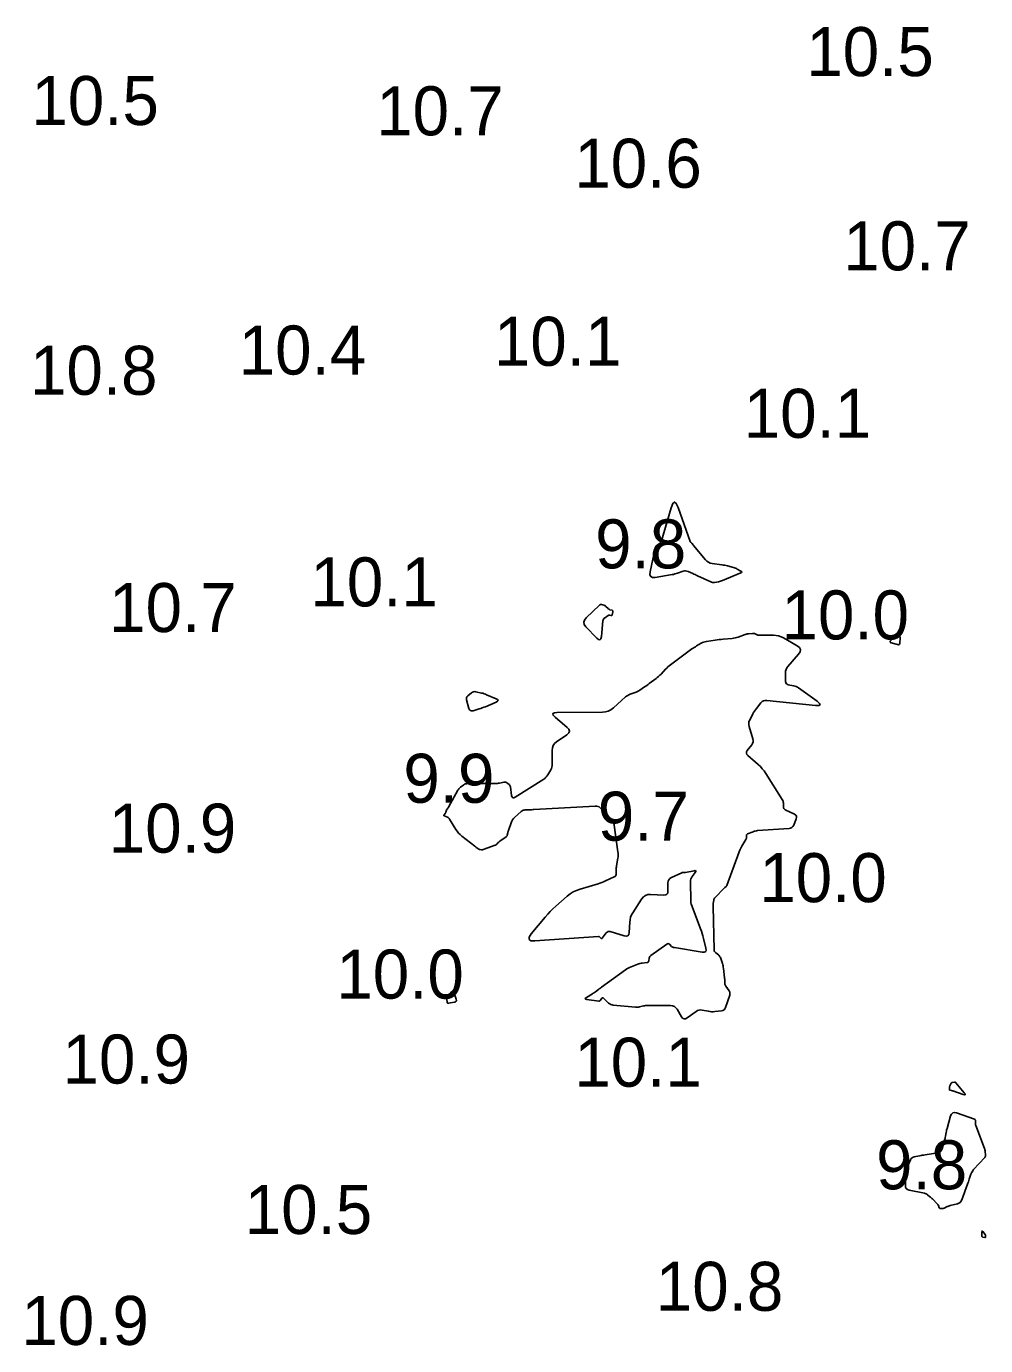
# Model space of a CAD drawing. Extents: x 1023796 to 1112670, y 656573 to 837340.
# Drawn here: x 1101546.4 to 1101644.3, y 688779.6 to 688914.3 of the extents above; entities that cross this region are included whole.
import ezdxf

# ---------------------------------------------------------------- set-up
doc = ezdxf.new("R2010")
doc.units = 0
doc.layers.add('V-CHAN-CONT-10FT', color=7, linetype='Continuous')
doc.layers.add('V-TOPO-SOUN', color=7, linetype='Continuous')

msp = doc.modelspace()

# ---------------------------------------------------------------- linework, layer by layer
at = {"layer": 'V-CHAN-CONT-10FT'}
for points in [[(1101617.71, 688859.27), (1101617.85, 688859.24), (1101617.99, 688859.2), (1101618.62, 688859.03), (1101618.72, 688859), (1101618.81, 688858.96), (1101618.91, 688858.92), (1101619, 688858.87), (1101619.37, 688858.68), (1101619.44, 688858.63), (1101619.46, 688858.59), (1101619.43, 688858.54), (1101619.36, 688858.5), (1101617.49, 688857.71), (1101617.39, 688857.67), (1101617.29, 688857.64), (1101617.19, 688857.61), (1101617.09, 688857.59), (1101616.68, 688857.51), (1101616.58, 688857.5), (1101616.48, 688857.51), (1101616.38, 688857.53), (1101616.29, 688857.56), (1101614.93, 688858.2), (1101614.81, 688858.26), (1101614.69, 688858.31), (1101614.57, 688858.37), (1101614.45, 688858.42), (1101613.97, 688858.63), (1101613.84, 688858.68), (1101613.72, 688858.69), (1101613.6, 688858.69), (1101613.47, 688858.65), (1101612.91, 688858.46), (1101612.77, 688858.41), (1101612.63, 688858.38), (1101612.49, 688858.34), (1101612.35, 688858.32), (1101610.63, 688858.03), (1101610.34, 688858.02), (1101610.16, 688858.11), (1101610.08, 688858.3), (1101610.1, 688858.58), (1101610.61, 688861.02), (1101610.63, 688861.1), (1101610.67, 688861.18), (1101610.72, 688861.24), (1101610.79, 688861.29), (1101611.07, 688861.5), (1101611.13, 688861.55), (1101611.19, 688861.62), (1101611.23, 688861.69), (1101611.26, 688861.77), (1101612.23, 688865.12), (1101612.4, 688865.57), (1101612.58, 688865.72), (1101612.77, 688865.58), (1101612.97, 688865.15), (1101614.2, 688861.68), (1101614.21, 688861.66), (1101614.23, 688861.64), (1101614.24, 688861.62), (1101614.26, 688861.61), (1101614.33, 688861.55), (1101614.34, 688861.53), (1101614.36, 688861.52), (1101614.37, 688861.5), (1101614.39, 688861.48), (1101614.46, 688861.38), (1101614.48, 688861.35), (1101614.49, 688861.33), (1101614.51, 688861.31), (1101614.53, 688861.28), (1101615.75, 688859.83), (1101615.89, 688859.69), (1101616.06, 688859.57), (1101616.24, 688859.49), (1101616.44, 688859.45), (1101617.43, 688859.32), (1101617.57, 688859.29)], [(1101606.19, 688854.13), (1101606.16, 688854.13), (1101606.12, 688854.13), (1101605.96, 688854.18), (1101605.92, 688854.19), (1101605.89, 688854.19), (1101605.85, 688854.17), (1101605.82, 688854.15), (1101605.44, 688853.88), (1101605.38, 688853.82), (1101605.33, 688853.75), (1101605.3, 688853.68), (1101605.28, 688853.59), (1101605.12, 688851.99), (1101605.07, 688851.76), (1101604.98, 688851.65), (1101604.84, 688851.68), (1101604.65, 688851.83), (1101603.55, 688852.97), (1101603.38, 688853.21), (1101603.32, 688853.45), (1101603.39, 688853.68), (1101603.57, 688853.91), (1101604.93, 688855.21), (1101604.98, 688855.24), (1101605.03, 688855.27), (1101605.08, 688855.27), (1101605.14, 688855.26), (1101605.38, 688855.19), (1101605.44, 688855.17), (1101605.5, 688855.15), (1101605.55, 688855.11), (1101605.59, 688855.07), (1101605.81, 688854.84), (1101605.85, 688854.8), (1101605.9, 688854.77), (1101605.95, 688854.75), (1101606, 688854.73), (1101606.21, 688854.67), (1101606.25, 688854.65), (1101606.28, 688854.62), (1101606.29, 688854.58), (1101606.29, 688854.53), (1101606.22, 688854.19), (1101606.21, 688854.16)], [(1101589.22, 688833.99), (1101589.24, 688834.03), (1101589.25, 688834.07), (1101589.31, 688834.28), (1101589.32, 688834.31), (1101589.33, 688834.34), (1101589.35, 688834.36), (1101589.37, 688834.39), (1101589.44, 688834.48), (1101589.46, 688834.5), (1101589.48, 688834.53), (1101589.49, 688834.55), (1101589.51, 688834.58), (1101590.48, 688836.31), (1101590.53, 688836.39), (1101590.59, 688836.47), (1101590.66, 688836.55), (1101590.74, 688836.61), (1101591.07, 688836.86), (1101591.16, 688836.92), (1101591.25, 688836.96), (1101591.34, 688836.98), (1101591.45, 688836.99), (1101594.3, 688836.99), (1101594.41, 688837), (1101594.51, 688837), (1101594.62, 688837.02), (1101594.72, 688837.04), (1101595.2, 688837.14), (1101595.27, 688837.15), (1101595.34, 688837.14), (1101595.4, 688837.12), (1101595.46, 688837.08), (1101595.7, 688836.9), (1101595.75, 688836.86), (1101595.79, 688836.8), (1101595.82, 688836.74), (1101595.84, 688836.67), (1101595.96, 688835.76), (1101596, 688835.61), (1101596.08, 688835.54), (1101596.18, 688835.53), (1101596.31, 688835.59), (1101599.24, 688837.44), (1101599.36, 688837.52), (1101599.47, 688837.63), (1101599.57, 688837.74), (1101599.65, 688837.87), (1101599.95, 688838.4), (1101600.02, 688838.54), (1101600.07, 688838.68), (1101600.09, 688838.83), (1101600.1, 688838.98), (1101600.09, 688840.36), (1101600.12, 688840.63), (1101600.2, 688840.86), (1101600.35, 688841.07), (1101600.55, 688841.24), (1101601.6, 688841.98), (1101601.8, 688842.16), (1101601.87, 688842.34), (1101601.81, 688842.53), (1101601.64, 688842.72), (1101600.4, 688843.75), (1101600.2, 688843.96), (1101600.16, 688844.11), (1101600.29, 688844.2), (1101600.58, 688844.24), (1101605.23, 688844.27), (1101605.54, 688844.3), (1101605.83, 688844.39), (1101606.1, 688844.52), (1101606.35, 688844.71), (1101607.59, 688845.83), (1101607.7, 688845.92), (1101607.81, 688845.99), (1101607.93, 688846.05), (1101608.05, 688846.1), (1101608.57, 688846.28), (1101608.69, 688846.33), (1101608.81, 688846.39), (1101608.93, 688846.45), (1101609.05, 688846.52), (1101609.54, 688846.85), (1101609.66, 688846.93), (1101609.78, 688847.02), (1101609.89, 688847.1), (1101610.01, 688847.19), (1101610.7, 688847.72), (1101610.83, 688847.82), (1101610.96, 688847.93), (1101611.09, 688848.05), (1101611.21, 688848.17), (1101611.68, 688848.66), (1101611.8, 688848.78), (1101611.92, 688848.89), (1101612.05, 688849), (1101612.19, 688849.1), (1101614.37, 688850.73), (1101614.49, 688850.81), (1101614.6, 688850.89), (1101614.72, 688850.96), (1101614.84, 688851.03), (1101615.32, 688851.31), (1101615.45, 688851.37), (1101615.58, 688851.42), (1101615.71, 688851.46), (1101615.84, 688851.49), (1101616.75, 688851.62), (1101616.95, 688851.65), (1101617.15, 688851.68), (1101617.35, 688851.7), (1101617.55, 688851.72), (1101618.47, 688851.8), (1101618.62, 688851.82), (1101618.78, 688851.85), (1101618.93, 688851.89), (1101619.08, 688851.94), (1101619.8, 688852.2), (1101619.89, 688852.23), (1101619.97, 688852.25), (1101620.05, 688852.27), (1101620.14, 688852.28), (1101620.55, 688852.32), (1101620.6, 688852.32), (1101620.65, 688852.32), (1101620.7, 688852.31), (1101620.75, 688852.29), (1101620.94, 688852.19), (1101620.99, 688852.17), (1101621.04, 688852.16), (1101621.09, 688852.15), (1101621.14, 688852.15), (1101622.68, 688852.13), (1101622.95, 688852.11), (1101623.21, 688852.06), (1101623.46, 688851.97), (1101623.7, 688851.86), (1101625.1, 688851.06), (1101625.34, 688850.88), (1101625.44, 688850.68), (1101625.41, 688850.45), (1101625.25, 688850.21), (1101624.16, 688848.95), (1101624.05, 688848.8), (1101623.97, 688848.64), (1101623.93, 688848.46), (1101623.91, 688848.28), (1101623.93, 688847.41), (1101623.95, 688847.29), (1101624, 688847.19), (1101624.08, 688847.12), (1101624.2, 688847.08), (1101624.75, 688846.97), (1101624.88, 688846.94), (1101625.01, 688846.89), (1101625.13, 688846.83), (1101625.24, 688846.76), (1101627.14, 688845.39), (1101627.39, 688845.17), (1101627.45, 688845.03), (1101627.31, 688844.96), (1101626.98, 688844.97), (1101622, 688845.48), (1101621.83, 688845.48), (1101621.67, 688845.44), (1101621.54, 688845.35), (1101621.41, 688845.23), (1101620.95, 688844.66), (1101620.85, 688844.53), (1101620.75, 688844.38), (1101620.66, 688844.24), (1101620.58, 688844.09), (1101620.26, 688843.47), (1101620.19, 688843.31), (1101620.16, 688843.15), (1101620.17, 688842.99), (1101620.2, 688842.83), (1101620.59, 688841.57), (1101620.62, 688841.4), (1101620.61, 688841.24), (1101620.56, 688841.08), (1101620.47, 688840.94), (1101620.02, 688840.36), (1101619.93, 688840.22), (1101619.92, 688840.09), (1101619.96, 688839.96), (1101620.07, 688839.84), (1101621.13, 688838.92), (1101621.35, 688838.72), (1101621.55, 688838.51), (1101621.73, 688838.28), (1101621.9, 688838.03), (1101623.59, 688835.37), (1101623.64, 688835.28), (1101623.67, 688835.19), (1101623.69, 688835.1), (1101623.7, 688835), (1101623.7, 688834.6), (1101623.71, 688834.51), (1101623.74, 688834.43), (1101623.8, 688834.37), (1101623.88, 688834.32), (1101624.84, 688833.86), (1101624.96, 688833.77), (1101625.04, 688833.67), (1101625.05, 688833.54), (1101625.02, 688833.39), (1101624.76, 688832.76), (1101624.68, 688832.62), (1101624.57, 688832.52), (1101624.44, 688832.45), (1101624.29, 688832.42), (1101621.07, 688832.19), (1101620.95, 688832.17), (1101620.83, 688832.15), (1101620.72, 688832.12), (1101620.6, 688832.08), (1101620.03, 688831.85), (1101619.99, 688831.82), (1101619.96, 688831.79), (1101619.94, 688831.75), (1101619.93, 688831.7), (1101619.93, 688831.49), (1101619.93, 688831.44), (1101619.92, 688831.39), (1101619.9, 688831.35), (1101619.88, 688831.3), (1101619.46, 688830.6), (1101619.38, 688830.46), (1101619.31, 688830.32), (1101619.25, 688830.18), (1101619.19, 688830.04), (1101617.92, 688826.59), (1101617.91, 688826.56), (1101617.89, 688826.53), (1101617.87, 688826.51), (1101617.85, 688826.49), (1101617.74, 688826.4), (1101617.72, 688826.38), (1101617.69, 688826.35), (1101617.67, 688826.33), (1101617.65, 688826.31), (1101616.73, 688825.36), (1101616.68, 688825.3), (1101616.64, 688825.24), (1101616.61, 688825.16), (1101616.59, 688825.08), (1101616.55, 688824.76), (1101616.54, 688824.68), (1101616.53, 688824.6), (1101616.53, 688824.52), (1101616.53, 688824.44), (1101616.64, 688820.01), (1101616.65, 688819.92), (1101616.68, 688819.84), (1101616.73, 688819.78), (1101616.79, 688819.72), (1101617.07, 688819.5), (1101617.14, 688819.44), (1101617.19, 688819.38), (1101617.23, 688819.31), (1101617.27, 688819.23), (1101617.47, 688818.63), (1101617.51, 688818.51), (1101617.54, 688818.38), (1101617.57, 688818.25), (1101617.59, 688818.12), (1101617.69, 688817.17), (1101617.7, 688817.1), (1101617.71, 688817.02), (1101617.71, 688816.95), (1101617.71, 688816.87), (1101617.72, 688816.58), (1101617.73, 688816.51), (1101617.75, 688816.44), (1101617.78, 688816.38), (1101617.81, 688816.31), (1101618.16, 688815.83), (1101618.22, 688815.72), (1101618.25, 688815.62), (1101618.25, 688815.5), (1101618.22, 688815.39), (1101617.8, 688814.14), (1101617.74, 688814), (1101617.64, 688813.9), (1101617.52, 688813.83), (1101617.37, 688813.79), (1101616.71, 688813.72), (1101616.54, 688813.71), (1101616.38, 688813.71), (1101616.22, 688813.72), (1101616.05, 688813.75), (1101615.4, 688813.87), (1101615.24, 688813.89), (1101615.09, 688813.87), (1101614.94, 688813.82), (1101614.8, 688813.74), (1101613.88, 688813.08), (1101613.71, 688812.99), (1101613.56, 688812.98), (1101613.42, 688813.05), (1101613.3, 688813.2), (1101612.85, 688813.96), (1101612.73, 688814.12), (1101612.57, 688814.24), (1101612.39, 688814.31), (1101612.19, 688814.34), (1101609.83, 688814.35), (1101609.73, 688814.34), (1101609.63, 688814.34), (1101609.52, 688814.32), (1101609.42, 688814.3), (1101609.02, 688814.21), (1101608.92, 688814.19), (1101608.82, 688814.17), (1101608.72, 688814.17), (1101608.62, 688814.18), (1101606.34, 688814.37), (1101606.21, 688814.4), (1101606.08, 688814.44), (1101605.97, 688814.51), (1101605.86, 688814.59), (1101605.34, 688815.09), (1101605.3, 688815.13), (1101605.26, 688815.13), (1101605.22, 688815.12), (1101605.18, 688815.08), (1101605.04, 688814.88), (1101605.01, 688814.84), (1101604.96, 688814.81), (1101604.91, 688814.8), (1101604.85, 688814.8), (1101603.63, 688814.97), (1101603.52, 688815), (1101603.47, 688815.04), (1101603.5, 688815.1), (1101603.59, 688815.17), (1101604.22, 688815.54), (1101604.3, 688815.59), (1101604.38, 688815.64), (1101604.46, 688815.69), (1101604.53, 688815.75), (1101604.83, 688815.98), (1101604.91, 688816.04), (1101604.98, 688816.09), (1101605.06, 688816.15), (1101605.13, 688816.2), (1101607.59, 688817.98), (1101607.73, 688818.07), (1101607.86, 688818.16), (1101608.01, 688818.23), (1101608.15, 688818.29), (1101608.85, 688818.57), (1101608.95, 688818.61), (1101609.06, 688818.64), (1101609.17, 688818.66), (1101609.28, 688818.67), (1101609.78, 688818.72), (1101609.85, 688818.74), (1101609.9, 688818.77), (1101609.94, 688818.82), (1101609.96, 688818.89), (1101610.01, 688819.19), (1101610.03, 688819.26), (1101610.06, 688819.33), (1101610.11, 688819.38), (1101610.16, 688819.43), (1101611.81, 688820.62), (1101611.88, 688820.65), (1101611.94, 688820.66), (1101612, 688820.65), (1101612.06, 688820.6), (1101612.29, 688820.38), (1101612.35, 688820.33), (1101612.42, 688820.29), (1101612.49, 688820.26), (1101612.57, 688820.25), (1101615.42, 688819.8), (1101615.63, 688819.79), (1101615.77, 688819.86), (1101615.82, 688820), (1101615.8, 688820.21), (1101615.56, 688821.19), (1101615.49, 688821.44), (1101615.42, 688821.68), (1101615.34, 688821.92), (1101615.25, 688822.16), (1101614.29, 688824.72), (1101614.28, 688824.74), (1101614.27, 688824.77), (1101614.27, 688824.79), (1101614.27, 688824.81), (1101614.25, 688824.9), (1101614.25, 688824.92), (1101614.24, 688824.94), (1101614.24, 688824.96), (1101614.24, 688824.99), (1101614.22, 688827), (1101614.23, 688827.14), (1101614.26, 688827.26), (1101614.31, 688827.38), (1101614.38, 688827.5), (1101614.7, 688827.93), (1101614.75, 688828.03), (1101614.75, 688828.09), (1101614.7, 688828.11), (1101614.59, 688828.1), (1101613.7, 688827.91), (1101613.67, 688827.9), (1101613.64, 688827.9), (1101613.61, 688827.9), (1101613.57, 688827.9), (1101613.45, 688827.91), (1101613.41, 688827.91), (1101613.38, 688827.9), (1101613.35, 688827.9), (1101613.32, 688827.89), (1101612.28, 688827.41), (1101612.12, 688827.31), (1101612, 688827.18), (1101611.93, 688827.03), (1101611.91, 688826.84), (1101611.92, 688826), (1101611.9, 688825.82), (1101611.82, 688825.7), (1101611.69, 688825.63), (1101611.51, 688825.61), (1101610.15, 688825.68), (1101609.87, 688825.66), (1101609.62, 688825.58), (1101609.41, 688825.43), (1101609.23, 688825.21), (1101608.33, 688823.81), (1101608.21, 688823.58), (1101608.11, 688823.35), (1101608.05, 688823.1), (1101608.02, 688822.85), (1101607.96, 688821.81), (1101607.92, 688821.59), (1101607.82, 688821.46), (1101607.66, 688821.41), (1101607.44, 688821.44), (1101606.03, 688821.88), (1101605.91, 688821.9), (1101605.81, 688821.89), (1101605.71, 688821.84), (1101605.62, 688821.75), (1101605.2, 688821.21), (1101605.17, 688821.18), (1101605.14, 688821.17), (1101605.11, 688821.18), (1101605.08, 688821.2), (1101604.96, 688821.33), (1101604.93, 688821.36), (1101604.9, 688821.38), (1101604.86, 688821.39), (1101604.82, 688821.39), (1101598.33, 688820.94), (1101597.93, 688820.96), (1101597.74, 688821.09), (1101597.75, 688821.31), (1101597.97, 688821.65), (1101599.39, 688823.36), (1101599.65, 688823.65), (1101599.91, 688823.93), (1101600.18, 688824.21), (1101600.47, 688824.47), (1101601.63, 688825.49), (1101601.93, 688825.73), (1101602.25, 688825.93), (1101602.59, 688826.09), (1101602.95, 688826.22), (1101604.79, 688826.77), (1101604.98, 688826.83), (1101605.17, 688826.9), (1101605.35, 688826.97), (1101605.54, 688827.05), (1101606.44, 688827.47), (1101606.52, 688827.52), (1101606.58, 688827.59), (1101606.62, 688827.67), (1101606.63, 688827.77), (1101606.63, 688828.19), (1101606.63, 688828.3), (1101606.64, 688828.4), (1101606.65, 688828.51), (1101606.66, 688828.61), (1101606.8, 688829.37), (1101606.82, 688829.53), (1101606.83, 688829.69), (1101606.82, 688829.86), (1101606.81, 688830.02), (1101606.44, 688832.74), (1101606.42, 688832.81), (1101606.39, 688832.88), (1101606.35, 688832.94), (1101606.3, 688833), (1101606.08, 688833.22), (1101606.03, 688833.27), (1101605.98, 688833.33), (1101605.94, 688833.4), (1101605.9, 688833.46), (1101605.72, 688833.77), (1101605.68, 688833.84), (1101605.63, 688833.91), (1101605.57, 688833.97), (1101605.51, 688834.03), (1101605, 688834.51), (1101604.89, 688834.6), (1101604.77, 688834.66), (1101604.64, 688834.69), (1101604.5, 688834.7), (1101598.22, 688834.33), (1101598.11, 688834.33), (1101598, 688834.32), (1101597.89, 688834.32), (1101597.78, 688834.32), (1101597.33, 688834.31), (1101597.23, 688834.29), (1101597.13, 688834.26), (1101597.03, 688834.22), (1101596.95, 688834.15), (1101596.26, 688833.52), (1101596.15, 688833.41), (1101596.05, 688833.28), (1101595.97, 688833.15), (1101595.91, 688833), (1101595.63, 688832.2), (1101595.61, 688832.15), (1101595.6, 688832.09), (1101595.58, 688832.03), (1101595.57, 688831.97), (1101595.52, 688831.73), (1101595.5, 688831.67), (1101595.47, 688831.62), (1101595.44, 688831.58), (1101595.39, 688831.54), (1101594.77, 688831.11), (1101594.72, 688831.08), (1101594.68, 688831.04), (1101594.64, 688831.01), (1101594.6, 688830.97), (1101594.45, 688830.81), (1101594.41, 688830.77), (1101594.37, 688830.74), (1101594.32, 688830.72), (1101594.27, 688830.69), (1101593.04, 688830.25), (1101593.01, 688830.24), (1101592.97, 688830.23), (1101592.94, 688830.23), (1101592.9, 688830.23), (1101592.76, 688830.25), (1101592.73, 688830.25), (1101592.7, 688830.26), (1101592.66, 688830.28), (1101592.63, 688830.3), (1101592.4, 688830.45), (1101592.35, 688830.48), (1101592.31, 688830.52), (1101592.26, 688830.55), (1101592.21, 688830.59), (1101590.89, 688831.63), (1101590.71, 688831.78), (1101590.55, 688831.94), (1101590.41, 688832.12), (1101590.28, 688832.31), (1101589.62, 688833.37), (1101589.58, 688833.43), (1101589.53, 688833.48), (1101589.47, 688833.52), (1101589.41, 688833.55), (1101589.08, 688833.69), (1101589.05, 688833.71), (1101589.03, 688833.73), (1101589.03, 688833.76), (1101589.06, 688833.79), (1101589.17, 688833.92), (1101589.2, 688833.96)], [(1101635.19, 688852.07), (1101635.24, 688852.08), (1101635.3, 688852.07), (1101635.52, 688852), (1101635.57, 688851.98), (1101635.6, 688851.95), (1101635.62, 688851.9), (1101635.62, 688851.85), (1101635.58, 688851.32), (1101635.56, 688851.23), (1101635.52, 688851.18), (1101635.45, 688851.16), (1101635.36, 688851.17), (1101634.71, 688851.36), (1101634.62, 688851.4), (1101634.58, 688851.45), (1101634.59, 688851.52), (1101634.66, 688851.6), (1101635.1, 688852.02), (1101635.15, 688852.05)], [(1101593.15, 688846.16), (1101593.28, 688846.12), (1101593.41, 688846.06), (1101594.38, 688845.65), (1101594.53, 688845.56), (1101594.58, 688845.47), (1101594.53, 688845.39), (1101594.38, 688845.3), (1101593.28, 688844.83), (1101593.12, 688844.77), (1101592.97, 688844.71), (1101592.81, 688844.66), (1101592.65, 688844.61), (1101592.02, 688844.42), (1101591.87, 688844.4), (1101591.76, 688844.43), (1101591.67, 688844.52), (1101591.61, 688844.65), (1101591.36, 688845.53), (1101591.34, 688845.64), (1101591.36, 688845.75), (1101591.4, 688845.84), (1101591.49, 688845.93), (1101591.88, 688846.25), (1101591.98, 688846.32), (1101592.08, 688846.36), (1101592.2, 688846.37), (1101592.32, 688846.36), (1101592.89, 688846.23), (1101593.02, 688846.2)], [(1101589.38, 688815.14), (1101589.41, 688815.2), (1101589.45, 688815.27), (1101589.84, 688815.75), (1101589.91, 688815.82), (1101589.98, 688815.84), (1101590.03, 688815.8), (1101590.07, 688815.71), (1101590.3, 688814.98), (1101590.32, 688814.87), (1101590.3, 688814.78), (1101590.23, 688814.72), (1101590.13, 688814.69), (1101589.53, 688814.57), (1101589.46, 688814.57), (1101589.42, 688814.59), (1101589.39, 688814.63), (1101589.38, 688814.69), (1101589.36, 688815), (1101589.37, 688815.07)], [(1101641.26, 688806.51), (1101641.29, 688806.48), (1101641.32, 688806.45), (1101642.17, 688805.45), (1101642.26, 688805.32), (1101642.27, 688805.25), (1101642.2, 688805.23), (1101642.05, 688805.27), (1101641, 688805.63), (1101640.96, 688805.64), (1101640.92, 688805.65), (1101640.89, 688805.66), (1101640.85, 688805.67), (1101640.7, 688805.71), (1101640.67, 688805.72), (1101640.65, 688805.74), (1101640.64, 688805.77), (1101640.64, 688805.8), (1101640.66, 688806.02), (1101640.67, 688806.07), (1101640.68, 688806.12), (1101640.7, 688806.16), (1101640.72, 688806.21), (1101640.84, 688806.42), (1101640.87, 688806.45), (1101640.9, 688806.48), (1101640.94, 688806.5), (1101640.98, 688806.5), (1101641.17, 688806.52), (1101641.22, 688806.52)], [(1101644.33, 688798.98), (1101644.3, 688798.91), (1101644.25, 688798.85), (1101643.12, 688797.6), (1101643.03, 688797.49), (1101642.96, 688797.38), (1101642.9, 688797.26), (1101642.85, 688797.14), (1101642.67, 688796.62), (1101642.63, 688796.49), (1101642.58, 688796.36), (1101642.54, 688796.23), (1101642.49, 688796.1), (1101641.9, 688794.5), (1101641.83, 688794.36), (1101641.74, 688794.25), (1101641.62, 688794.17), (1101641.48, 688794.12), (1101640.71, 688793.92), (1101640.64, 688793.9), (1101640.57, 688793.88), (1101640.5, 688793.85), (1101640.43, 688793.82), (1101640.12, 688793.67), (1101640.07, 688793.65), (1101640.03, 688793.63), (1101639.98, 688793.63), (1101639.94, 688793.62), (1101639.75, 688793.62), (1101639.7, 688793.63), (1101639.66, 688793.65), (1101639.64, 688793.67), (1101639.61, 688793.71), (1101639.52, 688793.93), (1101639.5, 688793.98), (1101639.47, 688794.03), (1101639.44, 688794.07), (1101639.4, 688794.11), (1101638.91, 688794.6), (1101638.85, 688794.66), (1101638.78, 688794.71), (1101638.72, 688794.77), (1101638.66, 688794.82), (1101638.4, 688795.04), (1101638.33, 688795.09), (1101638.26, 688795.13), (1101638.18, 688795.16), (1101638.1, 688795.18), (1101636.54, 688795.51), (1101636.37, 688795.57), (1101636.25, 688795.67), (1101636.18, 688795.81), (1101636.16, 688795.98), (1101636.2, 688797.07), (1101636.2, 688797.12), (1101636.21, 688797.17), (1101636.21, 688797.21), (1101636.22, 688797.26), (1101636.24, 688797.45), (1101636.24, 688797.49), (1101636.25, 688797.54), (1101636.27, 688797.59), (1101636.28, 688797.63), (1101636.68, 688798.6), (1101636.75, 688798.72), (1101636.83, 688798.81), (1101636.94, 688798.87), (1101637.06, 688798.91), (1101637.61, 688799.01), (1101637.75, 688799.04), (1101637.88, 688799.06), (1101638.02, 688799.08), (1101638.16, 688799.1), (1101639.46, 688799.31), (1101639.62, 688799.36), (1101639.75, 688799.45), (1101639.85, 688799.57), (1101639.92, 688799.73), (1101640.16, 688800.59), (1101640.18, 688800.69), (1101640.21, 688800.79), (1101640.23, 688800.89), (1101640.25, 688801), (1101640.32, 688801.4), (1101640.34, 688801.51), (1101640.36, 688801.61), (1101640.38, 688801.71), (1101640.41, 688801.81), (1101640.76, 688803.07), (1101640.85, 688803.27), (1101640.99, 688803.39), (1101641.16, 688803.43), (1101641.38, 688803.39), (1101643.21, 688802.74), (1101643.26, 688802.72), (1101643.29, 688802.68), (1101643.31, 688802.63), (1101643.31, 688802.58), (1101643.3, 688802.34), (1101643.3, 688802.28), (1101643.31, 688802.22), (1101643.32, 688802.16), (1101643.34, 688802.1), (1101644.22, 688799.76), (1101644.25, 688799.68), (1101644.27, 688799.6), (1101644.29, 688799.52), (1101644.3, 688799.44), (1101644.34, 688799.12), (1101644.34, 688799.05)], [(1101644.3, 688790.66), (1101644.28, 688790.65), (1101644.25, 688790.66), (1101644.06, 688790.71), (1101644.02, 688790.73), (1101643.99, 688790.75), (1101643.97, 688790.78), (1101643.97, 688790.82), (1101643.97, 688791.23), (1101643.98, 688791.29), (1101643.99, 688791.32), (1101644.02, 688791.31), (1101644.07, 688791.27), (1101644.3, 688790.98), (1101644.32, 688790.95), (1101644.33, 688790.92), (1101644.34, 688790.88), (1101644.34, 688790.85), (1101644.32, 688790.71), (1101644.32, 688790.68)]]:
    msp.add_lwpolyline(points, close=True, dxfattribs=at)

# ---------------------------------------------------------------- texts
at = {"layer": 'V-TOPO-SOUN'}
for s, p in [('10.5 ', (1101626.04, 688909.18)), ('10.5 ', (1101546.94, 688904.19)), ('10.7 ', (1101582.14, 688903.14)), ('10.6 ', (1101602.36, 688897.79)), ('10.7 ', (1101629.81, 688889.36)), ('10.1 ', (1101594.15, 688879.62)), ('10.4 ', (1101568.1, 688878.73)), ('10.8 ', (1101546.8, 688876.66)), ('10.1 ', (1101619.65, 688872.27)), ('9.8', (1101604.49, 688858.95)), ('10.1 ', (1101575.42, 688855.07)), ('10.7 ', (1101554.88, 688852.45)), ('10.0 ', (1101623.51, 688851.7)), ('9.9', (1101584.91, 688835.03)), ('9.7', (1101604.76, 688831.16)), ('10.9 ', (1101554.84, 688829.94)), ('10.0 ', (1101621.24, 688824.89)), ('10.0 ', (1101578.07, 688815.05)), ('10.9 ', (1101550.12, 688806.38)), ('10.1 ', (1101602.36, 688806.06)), ('9.8', (1101633.17, 688795.59)), ('10.5 ', (1101568.72, 688791.03)), ('10.8 ', (1101610.68, 688783.19)), ('10.9 ', (1101545.92, 688779.71))]:
    msp.add_text(s, height=5, dxfattribs=at).set_placement(p)

doc.saveas('drawing.dxf')
